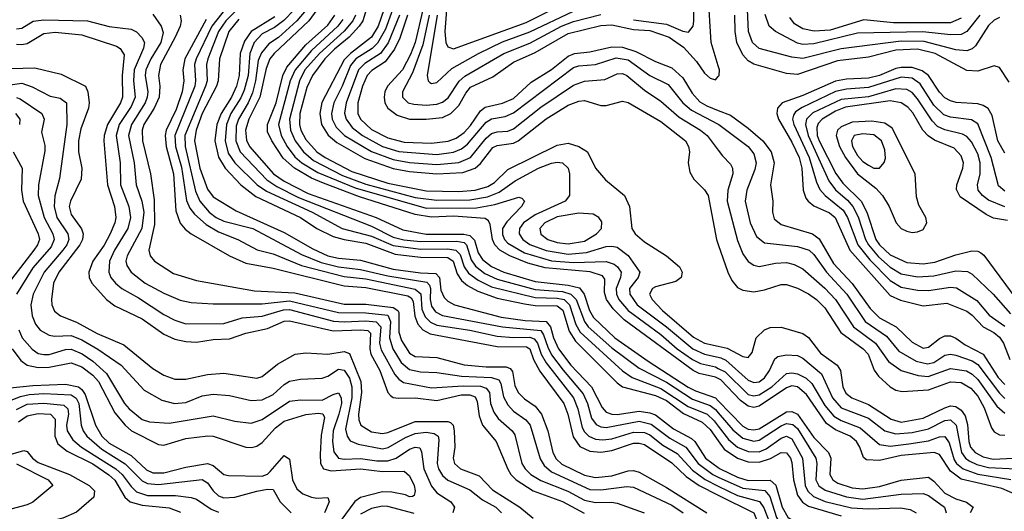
# Model space of a CAD drawing. Header units: inches. Extents: x 501365 to 657855, y 482276 to 547543.
# Tile 812 of 957: x 617442 to 621048, y 496815 to 498614. Entities that reach past the tile are written whole.
import ezdxf

# ---------------------------------------------------------------- set-up
doc = ezdxf.new("R2010")
doc.units = ezdxf.units.IN
doc.header["$MEASUREMENT"] = 0
doc.layers.add('A6419', color=7, linetype='Continuous')
doc.layers.add('A6429', color=7, linetype='Continuous')

msp = doc.modelspace()

# ---------------------------------------------------------------- linework, layer by layer
at = {"layer": 'A6419', "color": 5}
for points, elevation in [([(618223.2, 498690), (618145.9, 498590), (618087.7, 498470), (618082.5, 498450), (618086, 498390), (618082.9, 498370), (618010.4, 498190), (618013, 498150), (618034.2, 498074.1), (618052.6, 497952.6), (618064.6, 497924.6), (618082, 497902), (618124.9, 497864.9), (618170, 497838.2), (618240.5, 497810), (618312.1, 497772.1), (618370, 497757.7), (618473.9, 497713.9), (618630, 497673.8), (618710, 497665.3), (618890, 497627.7), (618911.3, 497611.3), (618915.1, 497555.1), (618926.7, 497526.7), (618946.8, 497506.8), (618970, 497496.4), (619090, 497478), (619190, 497455.7), (619250, 497450.6), (619310, 497451.7), (619325.8, 497445.8), (619338.7, 497430), (619351.7, 497390), (619370, 497358.2), (619470, 497230), (619485.5, 497190), (619502.3, 497122.3), (619510, 497106.5), (619526.6, 497090), (619550, 497079.7), (619577, 497077), (619610, 497080.6), (619690, 497104.9), (619730, 497103.4), (619750, 497094.5), (619797.7, 497057.7), (619850, 497027.1), (619905.6, 496965.6), (619951.6, 496931.6), (620000, 496907.8)], 2940), ([(619005.2, 498650), (618999.2, 498570), (619002.2, 498530), (619010, 498514.4), (619030, 498507), (619296.1, 498603.9), (619467, 498690)], 3380), ([(620000, 498445), (619974.2, 498530), (619963.1, 498710)], 3320), ([(618257.7, 498670), (618196.6, 498610), (618170.4, 498570), (618131.3, 498470), (618126.7, 498450), (618128.1, 498390), (618123, 498370), (618046.7, 498190), (618048.4, 498150), (618085.8, 497985.8), (618101.8, 497950), (618136.4, 497910), (618162.1, 497890), (618190, 497877), (618295.2, 497850), (618474.4, 497754.4), (618546, 497726), (618610, 497710), (618690, 497700.4), (618790, 497677), (618933, 497653), (618942.9, 497642.8), (618946.7, 497630), (618945.7, 497590), (618950, 497566), (618965.1, 497545.1), (618990, 497531.8), (619210, 497490), (619350, 497476.2), (619360.6, 497460.6), (619375.5, 497415.5), (619390, 497388), (619431.6, 497331.6), (619505.4, 497245.4), (619521.3, 497210), (619536.2, 497156.2), (619552.6, 497132.6), (619570, 497124.3), (619590, 497121.9), (619710, 497144.8), (619754.6, 497134.6), (619823.3, 497083.3), (619880.9, 497050), (619926.3, 496990), (619979.6, 496950), (620000, 496940.7)], 2960), ([(618446.9, 498650), (618408.9, 498611.1), (618374.9, 498585.1), (618330, 498561.5), (618300.4, 498530), (618284.3, 498490), (618278.1, 498410), (618264.3, 498355.7), (618252.4, 498327.6), (618215.5, 498270), (618199.8, 498230), (618194.2, 498170), (618205.8, 498125.8), (618229.6, 498089.6), (618312.1, 498010), (618346.4, 497986.4), (618513.3, 497910), (618622.9, 497850), (618730, 497821.8), (618810, 497787.2), (618910, 497774.3), (619010, 497775.1), (619038.7, 497770), (619054.8, 497754.8), (619069.6, 497709.7), (619086.1, 497686.1), (619120.4, 497660.4), (619170, 497636.2), (619330, 497597.1), (619410, 497595.2), (619435.4, 497590), (619455.5, 497570), (619478.7, 497498.7), (619494.7, 497470), (619650, 497328.9), (619685.1, 497305.1), (619790, 497264.4), (619890, 497198.5), (619959.6, 497170), (619985.7, 497145.7), (620000, 497127.3)], 3040), ([(618491.1, 498650), (618457, 498610), (618390, 498548.5), (618354.9, 498525.1), (618327.2, 498492.7), (618315.6, 498464.4), (618305.3, 498390), (618294.1, 498345.9), (618278.6, 498310), (618242.7, 498250), (618235.3, 498224.7), (618233, 498170), (618248.9, 498130), (618347.6, 498027.6), (618383.8, 498003.8), (618463.2, 497963.2), (618730, 497858), (618810, 497818.1), (618848.9, 497808.9), (618910, 497802.7), (619043.2, 497803.2), (619070, 497798), (619078.6, 497790), (619095.4, 497735.4), (619111.6, 497711.6), (619145.8, 497685.8), (619190, 497664.2), (619330, 497626.5), (619430, 497618.8), (619460.4, 497610), (619479.3, 497590), (619509.7, 497510), (619523.6, 497490), (619610, 497412.8), (619710, 497339.3), (619810, 497287.8), (619905.9, 497225.9), (619970, 497202.8), (619990, 497187.6), (620000, 497175.8)], 3060), ([(618530, 498650), (618500.8, 498610), (618374.2, 498490), (618358.3, 498470), (618344.8, 498435.2), (618322, 498330), (618281, 498250), (618269.5, 498210), (618273.1, 498173.1), (618283.9, 498150), (618372, 498050), (618410, 498023.3), (618498.4, 497978.4), (618746.8, 497890), (618844.9, 497844.9), (618930, 497829.2), (619069, 497829), (619090, 497824.1), (619107.6, 497807.6), (619120.9, 497760.9), (619136.5, 497736.5), (619170, 497711), (619214.7, 497690), (619330, 497656), (619450, 497642.3), (619492.4, 497632.4), (619509.2, 497610), (619528.5, 497550), (619543.8, 497523.8), (619621.6, 497450), (619744, 497364), (619890, 497269.9), (619916.2, 497256.2), (619990, 497230.2), (620000, 497219.9)], 3080), ([(618711, 498650), (618698.4, 498610), (618685.7, 498590), (618648.5, 498550), (618594.4, 498505.6), (618559.8, 498470), (618514, 498410), (618494.1, 498365.9), (618467.3, 498270), (618466.4, 498230), (618471.6, 498210), (618490, 498175.3), (618530.4, 498130), (618560.2, 498110), (618658.9, 498058.9), (618790, 498015.5), (618930, 497987.5), (619050, 497985.4), (619110, 497989.7), (619156.8, 498003.2), (619181.3, 498018.7), (619230, 498066.2), (619410, 498154.8), (619450, 498162.1), (619489.8, 498149.8), (619521.6, 498130), (619550, 498070.2), (619587.3, 498027.3), (619657.3, 497970), (619675, 497930), (619684, 497850), (619696.1, 497830), (619730, 497801), (619810, 497750.1), (619858, 497710), (619867.5, 497690), (619864.7, 497670), (619844.5, 497655.5), (619770, 497636.7), (619758.7, 497630), (619748.7, 497610), (619758, 497590), (619796, 497550), (619910, 497452.2), (619950, 497430.5), (620000, 497419.6)], 3180), ([(618775.9, 498650), (618754.6, 498590), (618730.4, 498549.6), (618652.8, 498490), (618630, 498466.7), (618548.7, 498311.3), (618541.6, 498270), (618547.5, 498230), (618571.6, 498191.6), (618603.9, 498163.9), (618706, 498106), (618810, 498069.6), (618870, 498057.9), (618969.8, 498050.2), (619065.1, 498054.9), (619110.3, 498070), (619130, 498087.9), (619174.2, 498145.8), (619190, 498153.8), (619250, 498161.5), (619267.1, 498170), (619370, 498250.6), (619450, 498301.1), (619490, 498315.6), (619510, 498317.8), (619570, 498299.9), (619590, 498299.6), (619650, 498316.1), (619670, 498311.1), (619790, 498240.9), (619880.7, 498170), (619891.6, 498150), (619894.6, 498130), (619890.1, 498090), (619895.4, 498055.4), (619910.1, 498030), (619950, 497991.5), (619962.7, 497970), (619993.7, 497810), (620000, 497791.6)], 3220), ([(618806.9, 498650), (618781.3, 498578.7), (618752.7, 498527.3), (618732.2, 498507.8), (618673.1, 498470), (618653.6, 498446.4), (618622.5, 498370), (618592.1, 498310), (618584.2, 498270), (618586.6, 498250), (618601, 498221), (618631, 498190), (618730, 498131.2), (618810, 498102.1), (618870, 498091.1), (618970, 498083.7), (619050, 498091.5), (619092.8, 498110), (619150, 498180.2), (619170, 498197.5), (619190, 498203.7), (619230, 498206.2), (619250, 498214.5), (619350, 498293.8), (619470, 498374.2), (619510, 498389.1), (619584.7, 498395.3), (619630, 498415.4), (619650, 498416.4), (619664.7, 498410), (619730, 498355.3), (619790, 498315.5), (619856.9, 498256.9), (619935.3, 498210), (619959.4, 498190), (620000, 498136.4)], 3240), ([(618918.1, 498650), (618890, 498530), (618873.7, 498486.3), (618843.4, 498430), (618789.5, 498370), (618779.5, 498350), (618776.4, 498330), (618779.6, 498310), (618790.3, 498290.3), (618824.2, 498264.2), (618870, 498250.3), (618930, 498249.6), (618990, 498256.1), (619020.3, 498270), (619050, 498299.3), (619075.3, 498344.7), (619093.4, 498366.6), (619174.8, 498405.2), (619250, 498458.8), (619330, 498493.1), (619450, 498563.4), (619570, 498592.8), (619610, 498595.3), (619690, 498577.9), (619750, 498574.6), (619820.1, 498550), (619873.4, 498513.4), (619920.3, 498460.2), (619950, 498418), (619970, 498399.6), (619990, 498393.5), (620000, 498405.6)], 3320), ([(618971.2, 498630), (618934.4, 498410), (618938.4, 498390), (618944, 498384), (618950, 498379.8), (618970, 498383.7), (619024.6, 498435.4), (619122.7, 498490), (619210, 498532.4), (619310, 498569.8), (619470, 498644.8)], 3360), ([(619690, 498613.7), (619810, 498597.3), (619870, 498571.6), (619891.7, 498568.3), (619908.3, 498590), (619911.1, 498608.9), (619910.2, 498650.2)], 3340), ([(617430, 498580.4), (617450, 498582.8), (617491.7, 498608.3), (617530, 498613.2), (617690, 498609), (617770, 498588.6), (617850, 498579.6), (617870, 498569.5), (617888.8, 498548.8), (617898.7, 498530), (617896, 498510), (617861.4, 498430), (617858.6, 498390), (617864.6, 498330), (617850, 498296.7), (617806.8, 498230), (617795.3, 498190), (617810.1, 498089.9), (617810.9, 498010), (617842.1, 497930), (617848.2, 497890), (617837.5, 497850), (617789.6, 497770), (617770.9, 497730), (617767.9, 497690), (617776, 497670), (617792.4, 497650), (617816.3, 497630), (617876.5, 497596.5), (617970, 497534.7), (618010, 497514.2), (618050, 497501.5), (618190, 497501.7), (618256.8, 497523.2), (618330, 497529.3), (618407.9, 497552.1), (618430, 497553.1), (618591.3, 497511.3), (618630, 497508), (618710, 497511.9), (618748, 497508), (618763.9, 497490), (618760, 497430), (618765.8, 497405.8), (618816.1, 497316.1), (618830, 497298.5), (618846.9, 497286.9), (618950, 497267.2), (619065.8, 497274.2), (619130, 497272.5), (619150, 497266.1), (619161.8, 497250), (619166.4, 497210), (619178.5, 497178.5), (619194.2, 497154.2), (619245.4, 497110), (619255, 497095), (619280.9, 496990), (619292.6, 496970), (619313.7, 496950), (619350, 496927.4), (619449, 496889), (619510, 496856.2), (619550, 496847.5), (619609.2, 496849.2), (619630, 496845.6), (619729.1, 496809.1)], 2840), ([(617930, 498633.5), (617959.9, 498590), (617967.4, 498567.4), (617959, 498530), (617921.7, 498470), (617903.7, 498430), (617901.2, 498410), (617911.2, 498350), (617908.9, 498330), (617901.5, 498310), (617851, 498230), (617840.4, 498190), (617861.3, 498090), (617868.8, 498010), (617889.4, 497949.4), (617896.5, 497910), (617888.8, 497850), (617835, 497750), (617831.2, 497730), (617834, 497714), (617850.6, 497690.6), (617902.1, 497650), (617970, 497612.9), (618030, 497587.6), (618070, 497579.2), (618150, 497574.4), (618330, 497574.7), (618430, 497585.7), (618610, 497543), (618710, 497541.8), (618790, 497532.8), (618800.4, 497510), (618796.5, 497450), (618808, 497410), (618839.5, 497359.5), (618870, 497334.6), (618910, 497325.6), (618970, 497322.6), (619060.4, 497310), (619170, 497305.1), (619196.4, 497296.4), (619203.3, 497283.3), (619214.1, 497234.1), (619230, 497204.7), (619250, 497181.8), (619294.9, 497150), (619311.4, 497130), (619347.5, 497007.5), (619362.9, 496982.9), (619390, 496959.4), (619530, 496895.3), (619570, 496893.9), (619665.9, 496905.9), (619690, 496903.2), (619830, 496837.2), (619871.4, 496810)], 2860), ([(618029.6, 498630), (618033.4, 498610), (618029.5, 498590), (618011.9, 498550), (617957.2, 498450), (617950, 498410.1), (617955.8, 498370), (617952.3, 498330), (617934.8, 498290), (617897.2, 498230), (617890.8, 498210), (617891.5, 498170), (617921.2, 498050), (617934.9, 497954.9), (617935.6, 497864.4), (617915.4, 497770), (617919.8, 497750), (617936.3, 497730), (618005.1, 497685.1), (618090, 497659), (618302, 497622), (618450, 497614.2), (618630, 497573.1), (618710, 497572.7), (618810, 497561), (618827.2, 497550), (618830, 497542.1), (618830.7, 497470.7), (618840.2, 497440.2), (618870, 497394.1), (618890, 497381.9), (618970, 497378.1), (619070, 497351), (619150, 497343.4), (619223.8, 497343.8), (619238.1, 497338.1), (619246.1, 497326.1), (619255.1, 497275.1), (619267.2, 497250), (619290, 497226.5), (619330, 497199.3), (619353.4, 497170), (619375.6, 497110), (619394.4, 497030), (619407.1, 497007.1), (619427.7, 496987.7), (619510, 496947.3), (619550, 496938.5), (619610, 496945.3), (619670, 496963.3), (619690, 496964.8), (619710, 496958.7), (619810, 496902.4), (619958.3, 496810)], 2880), ([(618125.4, 498614.6), (618046.7, 498470), (618039.3, 498430), (618043, 498390), (618037, 498350), (618015, 498285), (617977.9, 498210), (617974.4, 498190), (617978.5, 498150), (618005.3, 498050), (618014.3, 497914.3), (618029.8, 497869.8), (618047.9, 497847.9), (618069.8, 497829.8), (618210.1, 497750), (618270, 497723.3), (618370, 497704.2), (618630, 497640), (618710, 497634.4), (618863.5, 497603.5), (618875.6, 497595.6), (618882.7, 497582.7), (618888.6, 497528.6), (618900.1, 497500.1), (618918.8, 497478.8), (618945, 497465), (619190, 497418.2), (619297.3, 497417.3), (619309.5, 497409.5), (619323.1, 497370), (619347.3, 497327.3), (619435.2, 497210), (619449.2, 497170), (619468.2, 497088.2), (619492.7, 497052.7), (619530, 497035.7), (619570, 497031.6), (619610, 497037.4), (619690, 497064.4), (619710, 497064.9), (619730, 497059.1), (619830, 496993), (619883.1, 496943.1), (619930, 496909.1), (620000, 496874.4)], 2920), ([(618244.8, 498615.2), (618207.4, 498570), (618173.6, 498470), (618168.6, 498390), (618162.5, 498370), (618110.2, 498270), (618088.4, 498210), (618082.4, 498170), (618102.2, 498070), (618130, 497993.4), (618150, 497965.5), (618234.9, 497914.9), (618410, 497835.5), (618515.6, 497775.6), (618570, 497750.4), (618610, 497741.6), (618690, 497733.7), (618810, 497701.5), (618910, 497687.6), (618965.7, 497685.7), (618979, 497670), (618984.8, 497624.8), (618997, 497597), (619010, 497583.5), (619034.6, 497570), (619205.7, 497525.7), (619293.2, 497513.2), (619370.3, 497510.2), (619386.3, 497490), (619396.3, 497450), (619414.8, 497410), (619459.8, 497350), (619535.8, 497270), (619574.6, 497194.6), (619590, 497177.5), (619610, 497170.1), (619629.8, 497169.8), (619710, 497182.1), (619750, 497176), (619770, 497168), (619836.5, 497116.5), (619901.7, 497081.7), (619914.2, 497070), (619953.9, 497010), (620000, 496975)], 2980), ([(618375.9, 498624.1), (618290, 498570.6), (618265, 498535), (618249.9, 498490), (618245.3, 498410), (618235.7, 498370), (618217.6, 498330), (618179.6, 498270), (618163.7, 498230), (618156.6, 498170), (618170.3, 498110.3), (618194.5, 498070), (618251.7, 498010), (618307.2, 497967.2), (618470, 497890.5), (618530.1, 497850), (618590, 497820.7), (618630, 497809.1), (618710, 497796.6), (618816.5, 497756.5), (618910, 497744.7), (619010, 497744), (619029.9, 497729.9), (619043.6, 497683.6), (619059.3, 497659.3), (619081.3, 497641.3), (619120.1, 497620.1), (619190, 497595.3), (619290, 497574.5), (619330, 497568.5), (619410, 497566.6), (619430.6, 497550.6), (619454, 497474), (619477.5, 497437.5), (619630, 497285.5), (619650, 497270.6), (619770, 497239.4), (619810, 497220.2), (619872.7, 497172.7), (619941.6, 497141.6), (619970, 497114.1), (620000, 497072.6)], 3020), ([(620000, 497300.9), (619990, 497306), (619930, 497319.7), (619907.7, 497330), (619655.6, 497515.6), (619615.8, 497555.8), (619590.9, 497590), (619583.8, 497616.2), (619585, 497665), (619576.6, 497676.6), (619531.2, 497691.2), (619365.9, 497705.9), (619303, 497723), (619236.4, 497750), (619200.5, 497770), (619181.5, 497790), (619173.3, 497810), (619164.8, 497864.8), (619158.3, 497878.3), (619146.8, 497886.8), (619030, 497894.5), (618950, 497890.9), (618890, 497901.1), (618686, 497966), (618555.1, 498015.1), (618510, 498033.9), (618448.1, 498070), (618407.1, 498107.1), (618365.1, 498170), (618350, 498203.5), (618349.5, 498230), (618380.8, 498310), (618405.7, 498410), (618420.3, 498439.7), (618490, 498521.8), (618570, 498594.2), (618596.2, 498630)], 3120), ([(618625.5, 498614.5), (618606.5, 498590), (618510, 498501), (618450.2, 498430), (618432.9, 498390), (618389.8, 498230), (618399.6, 498190), (618421.1, 498150), (618450, 498111.7), (618475.5, 498090), (618534.1, 498054.1), (618670, 497998.8), (618930, 497923.6), (619114.8, 497925.2), (619182.5, 497937.5), (619270, 497964.2), (619280.7, 497960.7), (619291, 497950), (619279.5, 497930), (619225.5, 497874.5), (619210.6, 497850), (619210, 497827.3), (619217, 497810), (619230, 497796.4), (619290, 497761.2), (619390, 497731.1), (619470, 497725.5), (619589.1, 497729.1), (619618.9, 497718.9), (619631.6, 497710), (619644.4, 497690), (619642.1, 497670), (619625.7, 497630), (619627.2, 497610), (619636.2, 497590), (619670, 497549.3), (619790, 497462), (619850, 497409.4), (619905.4, 497370), (619935.5, 497355.5), (619990, 497343.2), (620000, 497338.1)], 3140), ([(618671.8, 498630), (618661.6, 498610), (618630, 498572.3), (618539.5, 498490), (618486.7, 498430), (618466.8, 498390), (618429.9, 498250), (618433.3, 498210), (618451.3, 498170), (618481.2, 498130), (618518.3, 498098.3), (618624.2, 498044.2), (618710, 498012.1), (618890, 497963.4), (618970, 497952.9), (619090, 497954.7), (619154.8, 497965.2), (619197.4, 497982.6), (619256.2, 498023.8), (619342, 498070), (619390, 498088.4), (619410, 498092.4), (619430.1, 498090.1), (619450.4, 498070.4), (619454.8, 498050), (619454.8, 497970), (619439.5, 497950), (619330, 497900.2), (619287.1, 497870), (619272.7, 497850), (619271.1, 497830), (619284.7, 497810), (619310, 497791.7), (619370, 497769), (619450, 497756.1), (619517.8, 497762.2), (619590, 497783.6), (619610, 497785.5), (619630, 497781.1), (619670.5, 497750.5), (619712.6, 497690), (619706.7, 497670), (619675.4, 497630), (619676.4, 497610), (619703.5, 497570), (619810, 497490), (619906.9, 497410), (619949.6, 497389.6), (620000, 497378.7)], 3160), ([(618832.3, 498630), (618791.3, 498528.7), (618763.5, 498490), (618706.3, 498453.7), (618682.8, 498430), (618637.1, 498310), (618631.5, 498271.5), (618637, 498250), (618659.6, 498219.6), (618696.8, 498190), (618770, 498149.9), (618830, 498131.8), (618970, 498120.6), (619031, 498129), (619059.3, 498140.7), (619082.2, 498157.8), (619150, 498238.7), (619170, 498250.9), (619220, 498260), (619250, 498272.8), (619470, 498438.9), (619490, 498444.8), (619550, 498449.2), (619626.3, 498473.7), (619670, 498467), (619749.5, 498409.5), (619816.1, 498376.1), (619870.4, 498310), (619902.2, 498282.2), (620000, 498231.2)], 3260), ([(618862.1, 498630), (618833.5, 498546.5), (618814.4, 498505.6), (618780.5, 498459.5), (618731.9, 498428.1), (618714, 498410), (618697.6, 498370), (618680.3, 498310), (618679.7, 498270), (618690, 498249.4), (618730, 498212.5), (618790, 498181.5), (618850, 498165.4), (618950, 498162), (619011, 498169), (619039.9, 498180.1), (619070, 498200.8), (619093.4, 498226.6), (619130, 498280.7), (619146, 498294), (619210, 498308.1), (619250, 498325.6), (619314.5, 498385.5), (619390, 498431.9), (619450, 498480.4), (619474, 498490), (619530, 498496.4), (619610, 498515), (619650, 498512.7), (619697.8, 498497.8), (619770, 498461.1), (619830, 498437.5), (619870, 498400.8), (619904.3, 498344.3), (619933.2, 498313.2), (619958.4, 498298.4), (620000, 498282.1)], 3280), ([(618941.5, 498630), (618918.4, 498521.6), (618880.9, 498419.1), (618844.1, 498350), (618844.4, 498330), (618864.7, 498310), (618884.8, 498304.8), (618930, 498301.5), (618970, 498304.7), (618990, 498312.4), (619011.6, 498328.4), (619051.3, 498388.7), (619072.5, 498407.5), (619214.6, 498490), (619310, 498527.4), (619425.8, 498590), (619470, 498607.4), (619570, 498632.8)], 3340), ([(617430, 498524.4), (617450, 498522.4), (617470, 498526.7), (617530, 498562.6), (617571.6, 498568.4), (617670, 498558.3), (617796.8, 498516.8), (617810, 498508.8), (617824.6, 498484.6), (617816.9, 498410), (617818.6, 498330), (617811.7, 498310), (617763, 498230), (617750.9, 498190), (617749.8, 498170), (617763.9, 498010), (617789.5, 497930), (617794.3, 497890), (617790.3, 497870), (617772.8, 497830), (617750.8, 497789.2), (617709.3, 497730), (617695.4, 497690), (617696.9, 497670), (617706.8, 497650), (617760.4, 497590), (617790, 497567.4), (617890, 497519.1), (617970, 497462.9), (618010, 497445.5), (618050, 497435.9), (618090, 497433.4), (618150, 497444.3), (618210, 497446.6), (618270, 497466.8), (618350, 497484.2), (618410, 497510.7), (618430, 497512.5), (618590, 497475.3), (618690, 497479.4), (618716.3, 497476.3), (618726.4, 497466.4), (618723.8, 497410), (618728.3, 497390), (618760.4, 497330), (618789.6, 497249.6), (618799.4, 497239.4), (618810, 497232.1), (618828.7, 497228.6), (618890, 497230), (618970, 497220.2), (619058.2, 497241.8), (619090, 497241.5), (619110, 497233.8), (619117.4, 497217.4), (619124.8, 497164.8), (619136.4, 497130), (619186.4, 497070), (619229.1, 496969.1), (619240.2, 496950), (619259.9, 496930), (619322.3, 496890), (619430, 496851.7), (619509, 496809)], 2820), ([(617410, 498435), (617497.4, 498437.4), (617594.5, 498414.5), (617682.8, 498370), (617691.3, 498350), (617696, 498310), (617693.6, 498290), (617665.9, 498214.1), (617656.9, 498170), (617657, 498130), (617669.4, 498070), (617666.6, 498030), (617628.6, 497950), (617623.6, 497930), (617630, 497901.5), (617668.9, 497848.9), (617673.9, 497830), (617671.9, 497810), (617662.8, 497790), (617585.2, 497690), (617566.1, 497650), (617558.7, 497590), (617560.3, 497570), (617570, 497547.5), (617592, 497530), (617650, 497507), (617725.7, 497465.7), (617823.9, 497423.9), (617930, 497337.6), (617970, 497313.7), (618010, 497298.9), (618050, 497299), (618130, 497315.9), (618190, 497320.3), (618310, 497302.7), (618330, 497308.4), (618386.7, 497353.3), (618450.3, 497389.7), (618490, 497394.9), (618570, 497390.6), (618630, 497399.4), (618650, 497393), (618691.7, 497290), (618693.7, 497250), (618682.2, 497170), (618683.5, 497150), (618691.5, 497130), (618730, 497106.5), (618770, 497099.9), (618790, 497103.9), (618890, 497144), (619010, 497144.1), (619019.8, 497139.8), (619029.8, 497129.8), (619032.8, 497110), (619035.5, 497050), (619029.4, 497010), (619034.6, 496990), (619056.8, 496970), (619124.4, 496944.4), (619173.2, 496893.2), (619273.2, 496830), (619322.5, 496790)], 2780), ([(617390, 498373.4), (617450, 498381.4), (617488.2, 498368.2), (617554.2, 498334.2), (617590, 498326.7), (617613.9, 498310), (617614.7, 498230), (617587.5, 498032.5), (617570.5, 497969.5), (617567.7, 497930), (617578.3, 497890), (617617.9, 497830), (617621.5, 497810), (617614.2, 497790), (617599.7, 497770), (617531.1, 497690), (617491.3, 497610), (617482.9, 497570), (617487.2, 497530), (617499.7, 497499.7), (617517.5, 497477.5), (617550, 497459), (617570, 497455.9), (617630, 497458.6), (617670, 497442.5), (617728.6, 497408.6), (617813.3, 497350), (617898.2, 497258.2), (617962, 497222), (618009.2, 497209.2), (618050, 497213), (618110, 497237.7), (618150, 497243.3), (618210, 497238.7), (618290, 497220.6), (618330, 497222.9), (618370, 497243), (618410, 497279.7), (618430, 497291), (618470, 497298.9), (618550, 497302.2), (618570, 497309.6), (618610, 497335.3), (618630, 497331.2), (618650, 497301.9), (618658.1, 497270), (618657.7, 497230), (618635.7, 497115.7), (618640.6, 497090), (618652.7, 497072.7), (618681, 497061), (618770, 497043.6), (618791.6, 497048.4), (618854.7, 497085.3), (618890, 497099.7), (618930, 497105), (618959.6, 497099.6), (618974.2, 497090), (618976.9, 497076.9), (618970.6, 496990), (618975.9, 496970), (618990, 496946), (619010, 496929.4), (619090, 496894), (619136.8, 496856.8), (619186, 496830), (619206.7, 496810)], 2760), ([(617430, 498329), (617443.7, 498323.7), (617523, 498270), (617531.1, 498250), (617522.2, 498202.2), (617533.8, 498153.8), (617533.9, 498133.9), (617510.4, 498010), (617509.5, 497970), (617531.7, 497890), (617563.3, 497830), (617568.2, 497810), (617557.3, 497782.7), (617490, 497705.8), (617430.1, 497610)], 2740), ([(617426.9, 498270), (617442.4, 498250), (617441.9, 498230)], 2720), ([(617418.4, 498130), (617451.5, 498070), (617449.2, 497990), (617455.3, 497950), (617510.1, 497830), (617514, 497810), (617507.7, 497790), (617493.6, 497770), (617387.5, 497632.5)], 2720), ([(617438.5, 497478.5), (617451.4, 497450), (617487.9, 497407.9), (617510, 497393), (617530, 497388.3), (617550, 497389), (617610, 497406.9), (617630, 497408.2), (617671.1, 497391.1), (617710, 497364.6), (617759.8, 497319.8), (617825.5, 497210), (617842.7, 497190), (617890, 497151), (617917.1, 497142.9), (617990, 497137.3), (618150, 497165), (618230, 497144.7), (618290, 497137.2), (618330, 497151.2), (618430, 497217.6), (618470, 497223.5), (618550, 497221.9), (618590, 497243), (618610, 497248.4), (618619.3, 497230), (618619.9, 497210), (618611.2, 497170), (618589.8, 497110), (618586.9, 497070), (618592.4, 497032.4), (618609.1, 497010), (618630, 497005.5), (618690, 497008.3), (618750, 496999.6), (618790, 496999.5), (618821.1, 497010), (618870, 497042.3), (618890, 497050.3), (618906.9, 497046.9), (618913.3, 497033.3), (618921.6, 496970), (618950, 496907.3), (618970, 496883.1), (619020.4, 496850), (619034.8, 496830), (619027.6, 496810)], 2740), ([(617414.9, 497410), (617446.8, 497366.8), (617470, 497350), (617510, 497341.1), (617550, 497342.8), (617630, 497358.3), (617670, 497343.4), (617710, 497313.6), (617730.3, 497290.3), (617790, 497175.3), (617828.4, 497130), (617851.5, 497110), (617950, 497059.5), (617970, 497057.1), (618050, 497081.3), (618131.1, 497091.1), (618150.1, 497090.1), (618269.9, 497050.1), (618291.3, 497048.7), (618310, 497053.2), (618330, 497067.4), (618379, 497121), (618410, 497144.7), (618490, 497169.8), (618534.7, 497174.7), (618551.9, 497171.9), (618558.2, 497158.2), (618545.9, 497094.1), (618542.8, 497022.8), (618543.9, 496990), (618554, 496970), (618583.1, 496963.1), (618690, 496970.8), (618770, 496960.5), (618850, 496962.5), (618870, 496944.4), (618887, 496910), (618890.5, 496890), (618886.6, 496873.4), (618880.5, 496870), (618870, 496868.1), (618855.1, 496875.1), (618805.1, 496885.1), (618770, 496886.6), (618690, 496865.9), (618668.8, 496851.2), (618601.3, 496758.8)], 2720), ([(617407, 497267), (617490, 497275.8), (617610, 497280.6), (617657.1, 497270), (617670, 497261), (617682.3, 497242.3), (617719.1, 497130), (617743.2, 497090), (617770, 497064.5), (617850, 497019.2), (617907, 496967), (617930, 496956), (617970, 496956), (618050, 496977.1), (618130, 496989.8), (618150, 496982.3), (618190, 496950.4), (618206.2, 496946.2), (618330, 496944.3), (618350, 496951.7), (618359.7, 496960.3), (618410, 497019.3), (618430, 497005.7), (618440.8, 496930), (618457.2, 496897.2), (618479.4, 496879.4), (618510, 496866.4), (618530, 496863.3), (618570, 496866), (618575.7, 496850), (618557.6, 496810)], 2680), ([(617370, 497205.9), (617444.4, 497235.6), (617477.2, 497242.8), (617530, 497246.2), (617630, 497240.8), (617649.4, 497229.4), (617659.1, 497210), (617667.4, 497130), (617674.4, 497110), (617688.2, 497090), (617742.7, 497042.7), (617828.6, 496988.6), (617890, 496926.7), (617910, 496917.3), (617950, 496913), (618110, 496931.7), (618130, 496919.3), (618150.5, 496890.5), (618170, 496872.3), (618190, 496864.6), (618230, 496866.7), (618310, 496888.6), (618350, 496896), (618370, 496895.1), (618396.3, 496850), (618436.6, 496810)], 2660), ([(617430, 497187.2), (617470, 497206.7), (617530, 497211.1), (617603.6, 497203.6), (617618.5, 497190), (617620.2, 497170), (617613.3, 497130), (617615.7, 497110), (617636.1, 497076.1), (617668.5, 497050), (617794.6, 496970), (617816.8, 496950), (617850, 496905.5), (617870, 496886.7), (617910, 496873.4), (618012.9, 496872.9), (618070, 496865.5), (618090, 496859.3), (618143.4, 496823.4), (618170, 496812.1)], 2640), ([(617437.4, 497142.6), (617470, 497165), (617510, 497172.8), (617555.3, 497170), (617571.9, 497151.9), (617570.5, 497090), (617582, 497062), (617615.8, 497035.8), (617710, 496989.3), (617768.4, 496948.4), (617790, 496928.7), (617827.4, 496867.4), (617846.4, 496850), (617890, 496837.8), (617990, 496828.4), (618031.5, 496811.5)], 2620), ([(617390, 497018.2), (617457.3, 497037.3), (617470, 497033.8), (617488.4, 497010), (617510, 496993.8), (617624, 496950), (617696.4, 496910), (617715.9, 496890), (617713, 496867), (617650, 496812.5), (617599.5, 496790), (617510, 496766.6), (617486.7, 496753.3), (617468.7, 496730), (617445.4, 496714.6), (617350, 496722.6)], 2580), ([(617430, 496988.7), (617546, 496930), (617563.2, 496910), (617490, 496848.3), (617470, 496838.7), (617410, 496823.6)], 2560), ([(618887, 496807), (618790, 496832.8), (618770, 496834), (618730, 496825.9), (618690, 496804.7)], 2740)]:
    msp.add_lwpolyline(points, dxfattribs=dict(at, elevation=elevation))
at = {"layer": 'A6419', "color": 5, "elevation": 3180}
msp.add_lwpolyline([(619490, 497905.9), (619410, 497892.6), (619365.2, 497870), (619347.1, 497850), (619350, 497828.8), (619375.9, 497810), (619410, 497799), (619450, 497794.2), (619510, 497804), (619554.5, 497830), (619572.8, 497850), (619574.2, 497874.2), (619563.2, 497890), (619541.9, 497901.9)], close=True, dxfattribs=at)
at = {"layer": 'A6429', "color": 5}
for points, elevation in [([(621030, 498621.5), (621010, 498612.4), (620990, 498592.2), (620942.2, 498517.8), (620930, 498507.1), (620910, 498500.1), (620870, 498503.5), (620754.2, 498534.2), (620670, 498535.1), (620450, 498507.3), (620310, 498471.9), (620270, 498477.1), (620150, 498508.4), (620124.9, 498530), (620110.9, 498570), (620107, 498650)], 3260), ([(621065.4, 498385.4), (621030, 498438.3), (621010, 498445), (620950, 498425), (620910, 498427.8), (620794.8, 498490), (620730, 498505.4), (620650, 498502.6), (620550, 498476.8), (620436.7, 498463.4), (620290, 498413.6), (620250, 498417.3), (620130, 498450.5), (620110, 498463.5), (620090, 498485.2), (620067.5, 498530), (620061.7, 498570), (620060.8, 498630)], 3280), ([(620957.6, 498630), (620910, 498571), (620890, 498559.8), (620850, 498558.2), (620748.9, 498569), (620510, 498564.3), (620350, 498525.2), (620310, 498523.2), (620290, 498527.9), (620209.1, 498570), (620186.6, 498590), (620172.3, 498632.3)], 3240), ([(620890, 498618.9), (620850, 498602.3), (620642.1, 498602.1), (620533.7, 498613.7), (620410, 498575.3), (620351.6, 498571.6), (620310, 498580.2), (620279.1, 498599.1), (620261.9, 498621.9)], 3220), ([(620000, 498405.6), (620003.7, 498410), (620004.5, 498430), (620000, 498445)], 3320), ([(621050, 498125), (621024.2, 498170), (621002.8, 498262.8), (620988.4, 498288.4), (620970, 498300.3), (620950, 498305.4), (620870.8, 498310.8), (620850, 498316.8), (620830, 498328.2), (620810, 498348), (620769.6, 498410), (620746.4, 498426.4), (620710, 498438.6), (620670, 498439.4), (620650, 498434.9), (620590, 498409.8), (620550, 498400), (620470, 498396.1), (620430, 498389.2), (620310, 498336.7), (620233.6, 498310), (620216.5, 498290), (620214.8, 498270), (620221.2, 498250), (620270, 498165.6), (620295.8, 498110), (620306.4, 498070), (620311.4, 497990), (620321.2, 497961.2), (620329.2, 497949.2), (620350, 497933.3), (620407.3, 497907.3), (620428.6, 497890), (620481.9, 497770), (620630, 497604.9), (620667.7, 497587.7), (620750, 497567.3), (620836.5, 497576.5), (620910, 497547.5), (620930, 497533.3), (620969.7, 497489.7), (621009.1, 497469), (621030, 497452.2), (621044.2, 497430), (621067.6, 497370)], 3320), ([(621050, 497985.8), (621026.3, 498006.3), (620999.7, 498110), (620950, 498232.7), (620927.3, 498247.3), (620850, 498256.7), (620825.9, 498265.9), (620790, 498301.4), (620739.2, 498379.2), (620710, 498399.6), (620670, 498403.8), (620550, 498366.2), (620470, 498360.1), (620430, 498351.5), (620307, 498293), (620283.4, 498276.6), (620275.1, 498264.9), (620272.3, 498250), (620277.1, 498230), (620332.4, 498110), (620359.3, 498019.3), (620372.4, 497992.4), (620391.9, 497970), (620457, 497917), (620473.2, 497890), (620510.9, 497790), (620555.7, 497735.7), (620630, 497660.1), (620670, 497635.6), (620730, 497624.8), (620770, 497622.9), (620850, 497635.6), (620872.5, 497632.5), (620946.8, 497586.8), (620992.4, 497532.4), (621050, 497492.3)], 3340), ([(621049.2, 497929.2), (620990, 497952.9), (620967.1, 497970), (620951.4, 497990), (620948.8, 498010), (620958.7, 498050), (620959.1, 498090), (620950, 498122.4), (620926.8, 498166.8), (620910, 498186.1), (620894.9, 498194.8), (620830, 498210.2), (620802.7, 498222.7), (620783.1, 498243.1), (620730, 498324.2), (620710, 498347.8), (620690, 498358.5), (620650, 498360.5), (620550, 498331.3), (620450, 498322.3), (620346.7, 498273.3), (620323.5, 498250), (620320, 498230), (620328.8, 498190), (620404.7, 498024.7), (620430, 497991.4), (620473.4, 497953.4), (620493.1, 497930), (620511.9, 497891.9), (620539.2, 497810), (620550.8, 497790), (620586.7, 497746.7), (620630, 497708.7), (620670, 497683.8), (620730, 497673.1), (620790, 497676.8), (620870, 497694.5), (620912.5, 497692.5), (620930, 497682.8), (621006.7, 497610), (621070, 497537.9)], 3360), ([(621058.8, 497878.8), (621008, 497888), (620980.8, 497900.8), (620885.7, 497965.7), (620873, 497993), (620873.8, 498010), (620896, 498070), (620897.7, 498090), (620890, 498116.1), (620863.8, 498143.8), (620792.4, 498172.4), (620768.3, 498188.3), (620749.6, 498209.6), (620712.7, 498272.7), (620693.9, 498293.9), (620670, 498309.3), (620630, 498316.5), (620465.9, 498294.1), (620430, 498279.1), (620381, 498250), (620365.9, 498234.1), (620360.9, 498219.1), (620362.4, 498190), (620369.9, 498170), (620431.2, 498051.2), (620456.1, 498016.1), (620523.7, 497950), (620544.3, 497910), (620577.5, 497810), (620590.8, 497790), (620630, 497754), (620690, 497725.7), (620750, 497720.5), (620792.8, 497727.2), (620870, 497753.7), (620928.1, 497768.1), (620950, 497767.2), (620961.1, 497761.1), (620972, 497752), (621090, 497593.3)], 3380), ([(620000, 498282.1), (620044.6, 498264.6), (620110, 498217.3), (620163.3, 498170), (620194.1, 498130), (620205.1, 498090), (620190.8, 498010), (620199.9, 497950), (620198.8, 497910), (620205.4, 497885.4), (620230, 497863.9), (620344.6, 497830), (620370, 497812.2), (620422.3, 497722.3), (620490, 497649.2), (620556.6, 497556.6), (620590, 497522.6), (620651, 497490), (620710, 497433.9), (620750, 497412.6), (620770, 497415.7), (620810, 497447.5), (620830, 497456.8), (620850, 497457.2), (620870, 497448.7), (620903.9, 497423.9), (620969.9, 497389.9), (621025.2, 497305.2), (621050, 497278.8)], 3280), ([(620000, 498231.2), (620002.3, 498230), (620110.1, 498150), (620130, 498123.5), (620138.4, 498090), (620134, 498066), (620104.4, 497990), (620099.2, 497950), (620117.1, 497870), (620140.3, 497820.3), (620170, 497797.5), (620290, 497784.4), (620332.5, 497770), (620350, 497754.4), (620395.9, 497690), (620470.6, 497610), (620538.4, 497510), (620615.7, 497455.7), (620661.4, 497401.4), (620724.8, 497364.8), (620765.8, 497354.2), (620790, 497359.9), (620830, 497386.1), (620850, 497390.7), (620870, 497386.2), (620930, 497365.3), (620950, 497352.2), (621030, 497247.4), (621050, 497227.9)], 3260), ([(620000, 498136.4), (620015.7, 498115.7), (620044.7, 498084.7), (620051.9, 498070), (620053.3, 498050), (620035, 497990), (620032.3, 497950), (620070, 497806.2), (620090, 497757.7), (620110, 497728.9), (620130, 497715.5), (620150, 497711.1), (620210, 497723.3), (620250, 497725.6), (620278.6, 497718.6), (620310, 497702.5), (620390, 497631.3), (620428.8, 497590), (620495.5, 497490), (620576, 497430), (620623.2, 497363.2), (620670, 497330.1), (620732, 497312), (620768.6, 497308.6), (620850, 497337.3), (620908.7, 497328.7), (620930, 497317.5), (620950, 497298), (621019.6, 497199.6), (621050, 497174.8)], 3240), ([(620000, 497791.6), (620034.7, 497690), (620050, 497659), (620070, 497634), (620090, 497623.8), (620130, 497618.3), (620170, 497625.8), (620230, 497645), (620250, 497644.4), (620290, 497632), (620330, 497610.7), (620359.4, 497590), (620390, 497559.1), (620449.3, 497469.3), (620530.4, 497410), (620549.4, 497390), (620571.4, 497331.4), (620586.9, 497310), (620630, 497270.6), (620650, 497258.7), (620673.2, 497253.2), (620770, 497259.3), (620850, 497289.4), (620890, 497286.4), (620925.1, 497265.1), (620950, 497236.4), (620973.8, 497193.8), (621000.1, 497120.1), (621010, 497105.7), (621030, 497094.4), (621050, 497093.8)], 3220), ([(620000, 497419.6), (620032.5, 497412.5), (620090, 497381.8), (620110, 497377.7), (620123.9, 497396.1), (620138.5, 497450), (620170, 497479.2), (620190, 497487.4), (620230, 497489.1), (620310, 497466), (620331.1, 497451.1), (620374.3, 497394.3), (620435.3, 497350), (620447.1, 497330), (620456.4, 497270), (620467.7, 497247.7), (620489, 497230), (620550, 497206.2), (620632.8, 497152.8), (620670, 497141.9), (620750, 497156), (620830, 497194.3), (620850, 497201.2), (620870, 497199), (620890, 497185.5), (620904.1, 497164.1), (620912.3, 497132.3), (620917.8, 497070), (620924.3, 497050), (620940.7, 497030), (620970, 497014.9), (621006.5, 497006.5), (621130, 497012.6)], 3180), ([(620000, 497378.7), (620010, 497376.5), (620027.7, 497367.7), (620110, 497295.2), (620130, 497285.9), (620150, 497289.3), (620170, 497303.9), (620188.3, 497330), (620206.7, 497373.3), (620218.1, 497381.9), (620250, 497387.7), (620290, 497385.3), (620310, 497375.7), (620378.3, 497318.3), (620418.8, 497230), (620450, 497194.3), (620550, 497155.4), (620610, 497109.5), (620650, 497098.1), (620710, 497103), (620770, 497116.4), (620830, 497147.7), (620850, 497149.7), (620871.1, 497130), (620890.5, 497030), (620904.9, 497010), (620919.4, 496999.4), (620946.7, 496986.7), (620990, 496975.6), (621090.4, 496970.4)], 3160), ([(620000, 497338.1), (620025.2, 497325.2), (620110, 497242.9), (620130, 497237.3), (620150, 497241.3), (620196.1, 497270), (620250, 497318.9), (620270, 497322.3), (620290, 497318), (620321.9, 497301.9), (620343.2, 497283.2), (620390, 497202), (620423.3, 497163.3), (620450, 497146.9), (620520, 497120), (620590, 497059.9), (620630, 497054.1), (620698, 497062), (620770, 497072.6), (620810, 497087.2), (620830, 497089.2), (620845.4, 497065.4), (620863.5, 497003.5), (620872.6, 496990), (620897, 496970), (620950.7, 496950.7), (621071.2, 496931.2)], 3140), ([(621122.3, 496862.3), (621038.8, 496898.8), (620890, 496932.3), (620850, 496961.7), (620810, 497023.1), (620790.3, 497030.3), (620670, 497018.8), (620590, 497000.7), (620543.5, 497003.5), (620532, 497012), (620518.8, 497050), (620506.7, 497070), (620483, 497090), (620430, 497113.8), (620396.9, 497136.9), (620323, 497243), (620290, 497270.8), (620270, 497273.8), (620250, 497266.6), (620150, 497199.5), (620130, 497195.2), (620110, 497200), (620081.2, 497221.2), (620010, 497295.9), (620000, 497300.9)], 3120), ([(620000, 497219.9), (620090, 497126.4), (620110, 497116.1), (620130, 497112.7), (620150, 497116.9), (620250, 497178.6), (620270, 497180.5), (620290, 497170.5), (620350, 497085.2), (620404, 497030), (620411.9, 497010), (620408.4, 496950), (620419.3, 496930), (620438.3, 496918.3), (620490, 496901.3), (620530, 496897.3), (620590, 496906.4), (620670, 496929.3), (620770, 496939.9), (620790, 496925.7), (620830, 496881.4), (620870, 496860.7), (620908.8, 496848.8), (620933.7, 496830), (620922.5, 496810)], 3080), ([(620000, 497175.8), (620053, 497113), (620090, 497083.2), (620130, 497072.3), (620150, 497075.2), (620230, 497127.5), (620250, 497136.9), (620273.1, 497133.1), (620290, 497117.6), (620356.8, 497010), (620360.7, 496990), (620357.1, 496930), (620368.4, 496908.4), (620392, 496892), (620470, 496868), (620530, 496860), (620670, 496877.4), (620750, 496880.4), (620770, 496873.4), (620828.2, 496830), (620834.3, 496810)], 3060), ([(620000, 497127.3), (620038.1, 497078.1), (620070, 497050), (620110, 497033.5), (620150, 497033.3), (620176.1, 497043.9), (620230, 497083.3), (620250, 497090.3), (620270, 497080.9), (620308.3, 497010), (620317.8, 496910), (620328.5, 496888.5), (620349.3, 496869.3), (620391.7, 496851.7), (620487.9, 496827.9), (620550, 496824.7), (620667.5, 496827.5), (620702.3, 496822.3), (620725.3, 496810)], 3040), ([(620000, 497072.6), (620022.1, 497042.1), (620070, 497009.1), (620110, 496996.1), (620150, 496995.3), (620191.5, 497008.5), (620230, 497030.6), (620250, 497028.9), (620264.6, 497010), (620270, 496993.7), (620275.5, 496930), (620290, 496874.7), (620308.2, 496848.2), (620330, 496834.3), (620450, 496798.8)], 3020), ([(620000, 496975), (620006.6, 496970), (620070, 496939.6), (620110, 496928.1), (620190, 496929.1), (620210.4, 496910.4), (620234.7, 496830), (620254.3, 496794.3), (620278.4, 496778.4), (620366.9, 496746.9), (620400.9, 496730), (620402.4, 496710), (620381.8, 496690), (620330, 496655.3), (620290.2, 496609.8), (620276.8, 496603.2), (620190, 496583.9), (620167.3, 496572.7), (620130, 496544), (620110, 496536.2), (620090, 496537.2), (620050, 496550.7), (620010, 496557.4), (620000, 496557.7)], 2980), ([(620000, 496940.7), (620090, 496899.5), (620171.1, 496891.1), (620188.9, 496868.9), (620213.1, 496793.1), (620228.1, 496768.1), (620250, 496752.4), (620309.6, 496730), (620327, 496710), (620316.7, 496690), (620260.8, 496639.2), (620170.9, 496609.1), (620110, 496581.2), (620090, 496583.7), (620050, 496598.1), (620000, 496599.7)], 2960), ([(620000, 496907.8), (620070, 496873.4), (620151.6, 496851.6), (620167.4, 496827.4), (620198, 496750), (620213.2, 496733.2), (620248.4, 496710), (620253.1, 496690), (620238.1, 496670), (620190, 496648.6), (620110, 496629), (620030, 496643.2), (620000, 496640.9)], 2940), ([(620000, 496874.4), (620130, 496810.1), (620158.6, 496738.6), (620177.5, 496710), (620175.8, 496690), (620146.1, 496673.9), (620091.2, 496668.8), (620010, 496676.2), (620000, 496675.2)], 2920)]:
    msp.add_lwpolyline(points, dxfattribs=dict(at, elevation=elevation))
for points, elevation in [([(620562.3, 498242.3), (620490, 498238.8), (620450, 498222.1), (620437.3, 498210), (620431.6, 498190), (620444.6, 498150), (620465.7, 498110), (620510, 498050.3), (620577.5, 497997.5), (620602.1, 497970), (620626.3, 497930), (620651.8, 497870), (620670, 497850.1), (620690, 497840.3), (620710, 497835.7), (620730, 497837.3), (620750, 497846.5), (620763.7, 497870), (620759.6, 497890), (620734.7, 497934.7), (620725.7, 497965.7), (620720.8, 498050), (620637, 498217), (620610, 498235.7)], 3420), ([(620530, 498196.1), (620497.3, 498190), (620487.4, 498170), (620491.4, 498150), (620510, 498116.6), (620530, 498094.7), (620550, 498081), (620570, 498070.3), (620590, 498070.6), (620608.2, 498091.8), (620612.3, 498107.7), (620610, 498138), (620597.3, 498170), (620570, 498192)], 3440)]:
    msp.add_lwpolyline(points, close=True, dxfattribs=dict(at, elevation=elevation))

doc.saveas('drawing.dxf')
